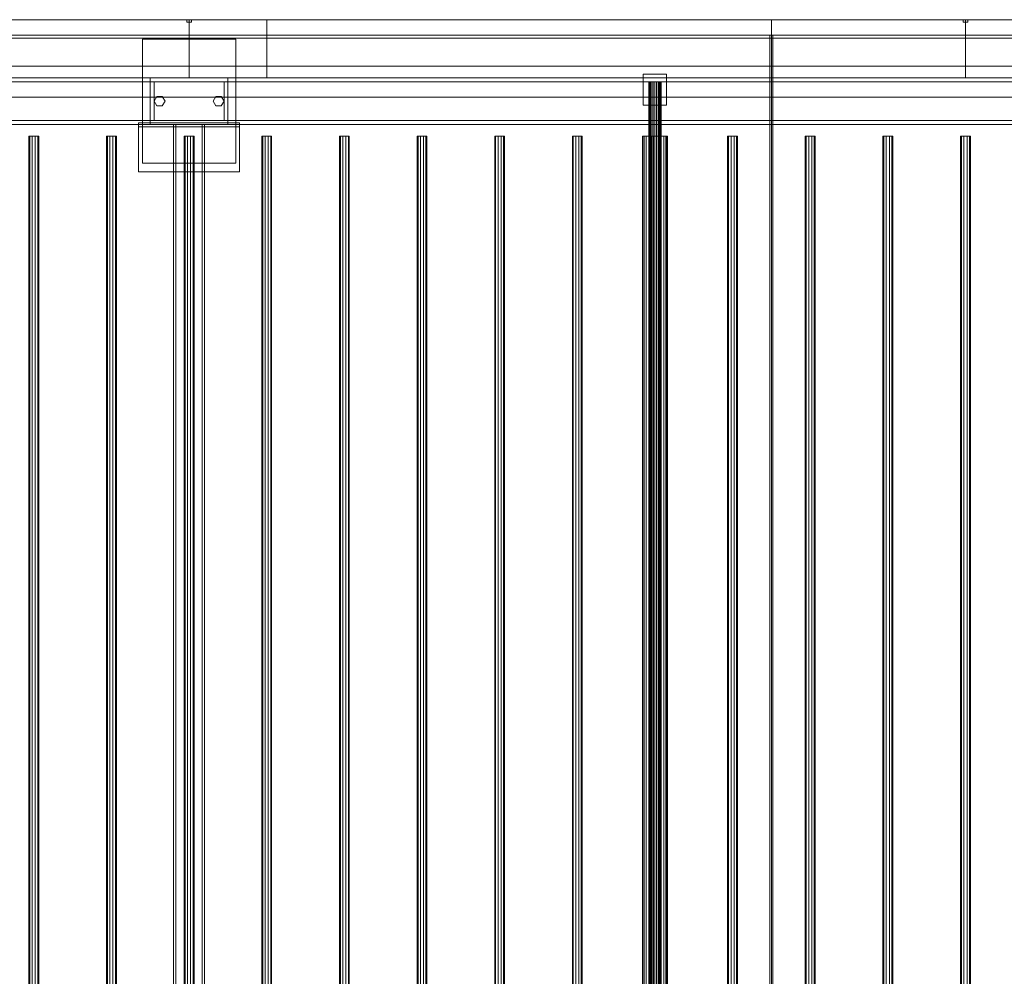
# Model space of a CAD drawing. Header units: millimetres. Extents: x -4738 to 65662, y -68080 to 6847.
# Tile 1028 of 1056: x 55243 to 56511, y -17832 to -16600. Entities that reach past the tile are written whole.
import ezdxf

# ---------------------------------------------------------------- set-up
doc = ezdxf.new("R2010")
doc.units = ezdxf.units.MM
doc.layers.add('superior_secador', color=7, linetype='Continuous', lineweight=0)

msp = doc.modelspace()

# ---------------------------------------------------------------- linework, layer by layer
at = {"layer": 'superior_secador'}
for p, q in [((40461.134, -16600), (60461.134, -16600)), ((54961.134, -16600), (55461.134, -16600)), ((55211.134, -16600), (56211.134, -16600)), ((55458.134, -16603), (55458.134, -16600)), ((55458.134, -16600), (55464.134, -16600)), ((55461.134, -16600), (55461.134, -16675)), ((55461.134, -16600), (55561.134, -16600)), ((55464.134, -16600), (55464.134, -16603)), ((55561.134, -16600), (55561.134, -16675)), ((55561.134, -16600), (56461.134, -16600)), ((56211.134, -16600), (56211.134, -19400)), ((56211.134, -16600), (57211.134, -16600)), ((56458.134, -16603), (56458.134, -16600)), ((56458.134, -16600), (56464.134, -16600)), ((56461.134, -16600), (56461.134, -16675)), ((56461.134, -16600), (57461.134, -16600)), ((56464.134, -16600), (56464.134, -16603)), ((55464.134, -16603), (55458.134, -16603)), ((56464.134, -16603), (56458.134, -16603)), ((60461.134, -16620), (40461.134, -16620)), ((60461.134, -16624), (40461.134, -16624)), ((55401.134, -16785), (55401.134, -16625)), ((55401.134, -16625), (55521.134, -16625)), ((55521.134, -16625), (55521.134, -16785)), ((56209.134, -19380), (56209.134, -16620)), ((56209.134, -16620), (56213.134, -16620)), ((56213.134, -16620), (56213.134, -19380)), ((40811.134, -16660), (60111.134, -16660)), ((40461.134, -16675), (60461.134, -16675)), ((55461.134, -16675), (54961.134, -16675)), ((55411.134, -16680), (55411.134, -16675)), ((55411.134, -16675), (55511.134, -16675)), ((55561.134, -16675), (55461.134, -16675)), ((55511.134, -16675), (55511.134, -16680)), ((56461.134, -16675), (55561.134, -16675)), ((56046.134, -16710), (56046.134, -16670)), ((56046.134, -16670), (56076.134, -16670)), ((56076.134, -16670), (56076.134, -16710)), ((57461.134, -16675), (56461.134, -16675)), ((60461.134, -16680), (40461.134, -16680)), ((55511.134, -16680), (55411.134, -16680)), ((55411.134, -16730), (55411.134, -16680)), ((55411.134, -16680), (55416.134, -16680)), ((55416.134, -16680), (55416.134, -16730)), ((55506.134, -16730), (55506.134, -16680)), ((55506.134, -16680), (55511.134, -16680)), ((55511.134, -16680), (55511.134, -16730)), ((56053.406, -16680), (56053.134, -16680)), ((56053.134, -16680), (56053.134, -19320)), ((56054.206, -16680), (56053.406, -16680)), ((56053.406, -16680), (56053.406, -19320)), ((56055.477, -16680), (56054.206, -16680)), ((56054.206, -16680), (56054.206, -19320)), ((56057.134, -16680), (56055.477, -16680)), ((56055.477, -16680), (56055.477, -19320)), ((56059.063, -16680), (56057.134, -16680)), ((56057.134, -16680), (56057.134, -19320)), ((56061.134, -16680), (56059.063, -16680)), ((56059.063, -16680), (56059.063, -19320)), ((56063.204, -16680), (56061.134, -16680)), ((56061.134, -16680), (56061.134, -19320)), ((56065.134, -16680), (56063.204, -16680)), ((56063.204, -16680), (56063.204, -19320)), ((56066.791, -16680), (56065.134, -16680)), ((56065.134, -16680), (56065.134, -19320)), ((56068.062, -16680), (56066.791, -16680)), ((56066.791, -16680), (56066.791, -19320)), ((56068.861, -16680), (56068.062, -16680)), ((56068.062, -16680), (56068.062, -19320)), ((56068.861, -16680), (56069.134, -16680)), ((56068.861, -16680), (56068.861, -19320)), ((56069.134, -19320), (56069.134, -16680)), ((60111.134, -16700), (40811.134, -16700)), ((55416.134, -16705), (55419.634, -16698.938)), ((55419.634, -16698.938), (55426.634, -16698.938)), ((55426.634, -16698.938), (55430.134, -16705)), ((55492.134, -16705), (55495.634, -16698.938)), ((55495.634, -16698.938), (55502.634, -16698.938)), ((55502.634, -16698.938), (55506.134, -16705)), ((55419.634, -16711.062), (55416.134, -16705)), ((55426.634, -16711.062), (55419.634, -16711.062)), ((55430.134, -16705), (55426.634, -16711.062)), ((55495.634, -16711.062), (55492.134, -16705)), ((55502.634, -16711.062), (55495.634, -16711.062)), ((55506.134, -16705), (55502.634, -16711.062)), ((56076.134, -16710), (56046.134, -16710)), ((40461.134, -16730), (60461.134, -16730)), ((60461.134, -16735), (40461.134, -16735)), ((55396.134, -16738), (55396.134, -16733)), ((55396.134, -16733), (55526.134, -16733)), ((55396.134, -16796), (55396.134, -16733)), ((55526.134, -16738), (55396.134, -16738)), ((55411.134, -16735), (55411.134, -16730)), ((55411.134, -16730), (55511.134, -16730)), ((55416.134, -16730), (55411.134, -16730)), ((55511.134, -16735), (55411.134, -16735)), ((55441.134, -19265), (55441.134, -16735)), ((55441.134, -16735), (55481.134, -16735)), ((55441.134, -16735), (55444.134, -16735)), ((55444.134, -16735), (55444.134, -19265)), ((55478.134, -19265), (55478.134, -16735)), ((55478.134, -16735), (55481.134, -16735)), ((55481.134, -16735), (55481.134, -19265)), ((55511.134, -16730), (55506.134, -16730)), ((55511.134, -16730), (55511.134, -16735)), ((55526.134, -16733), (55526.134, -16738)), ((55526.134, -16733), (55526.134, -16796)), ((55255.997, -16750), (55254.784, -16750)), ((55254.784, -16750), (55254.784, -19250)), ((55259.172, -16750), (55255.997, -16750)), ((55255.997, -16750), (55255.997, -19250)), ((55263.096, -16750), (55259.172, -16750)), ((55259.172, -16750), (55259.172, -19250)), ((55266.271, -16750), (55263.096, -16750)), ((55263.096, -16750), (55263.096, -19250)), ((55266.271, -16750), (55267.484, -16750)), ((55266.271, -16750), (55266.271, -19250)), ((55267.484, -19250), (55267.484, -16750)), ((55355.997, -16750), (55354.784, -16750)), ((55354.784, -16750), (55354.784, -19250)), ((55359.172, -16750), (55355.997, -16750)), ((55355.997, -16750), (55355.997, -19250)), ((55363.096, -16750), (55359.172, -16750)), ((55359.172, -16750), (55359.172, -19250)), ((55366.271, -16750), (55363.096, -16750)), ((55363.096, -16750), (55363.096, -19250)), ((55366.271, -16750), (55367.484, -16750)), ((55366.271, -16750), (55366.271, -19250)), ((55367.484, -19250), (55367.484, -16750)), ((55455.997, -16750), (55454.784, -16750)), ((55454.784, -16750), (55454.784, -19250)), ((55459.172, -16750), (55455.997, -16750)), ((55455.997, -16750), (55455.997, -19250)), ((55463.096, -16750), (55459.172, -16750)), ((55459.172, -16750), (55459.172, -19250)), ((55466.271, -16750), (55463.096, -16750)), ((55463.096, -16750), (55463.096, -19250)), ((55466.271, -16750), (55467.484, -16750)), ((55466.271, -16750), (55466.271, -19250)), ((55467.484, -19250), (55467.484, -16750)), ((55555.997, -16750), (55554.784, -16750)), ((55554.784, -16750), (55554.784, -19250)), ((55559.172, -16750), (55555.997, -16750)), ((55555.997, -16750), (55555.997, -19250)), ((55563.096, -16750), (55559.172, -16750)), ((55559.172, -16750), (55559.172, -19250)), ((55566.271, -16750), (55563.096, -16750)), ((55563.096, -16750), (55563.096, -19250)), ((55566.271, -16750), (55567.484, -16750)), ((55566.271, -16750), (55566.271, -19250)), ((55567.484, -19250), (55567.484, -16750)), ((55655.997, -16750), (55654.784, -16750)), ((55654.784, -16750), (55654.784, -19250)), ((55659.172, -16750), (55655.997, -16750)), ((55655.997, -16750), (55655.997, -19250)), ((55663.096, -16750), (55659.172, -16750)), ((55659.172, -16750), (55659.172, -19250)), ((55666.271, -16750), (55663.096, -16750)), ((55663.096, -16750), (55663.096, -19250)), ((55666.271, -16750), (55667.484, -16750)), ((55666.271, -16750), (55666.271, -19250)), ((55667.484, -19250), (55667.484, -16750)), ((55755.997, -16750), (55754.784, -16750)), ((55754.784, -16750), (55754.784, -19250)), ((55759.172, -16750), (55755.997, -16750)), ((55755.997, -16750), (55755.997, -19250)), ((55763.096, -16750), (55759.172, -16750)), ((55759.172, -16750), (55759.172, -19250)), ((55766.271, -16750), (55763.096, -16750)), ((55763.096, -16750), (55763.096, -19250)), ((55766.271, -16750), (55767.484, -16750)), ((55766.271, -16750), (55766.271, -19250)), ((55767.484, -19250), (55767.484, -16750)), ((55855.997, -16750), (55854.784, -16750)), ((55854.784, -16750), (55854.784, -19250)), ((55859.172, -16750), (55855.997, -16750)), ((55855.997, -16750), (55855.997, -19250)), ((55863.096, -16750), (55859.172, -16750)), ((55859.172, -16750), (55859.172, -19250)), ((55866.271, -16750), (55863.096, -16750)), ((55863.096, -16750), (55863.096, -19250)), ((55866.271, -16750), (55867.484, -16750)), ((55866.271, -16750), (55866.271, -19250)), ((55867.484, -19250), (55867.484, -16750)), ((55955.997, -16750), (55954.784, -16750)), ((55954.784, -16750), (55954.784, -19250)), ((55959.172, -16750), (55955.997, -16750)), ((55955.997, -16750), (55955.997, -19250)), ((55963.096, -16750), (55959.172, -16750)), ((55959.172, -16750), (55959.172, -19250)), ((55966.271, -16750), (55963.096, -16750)), ((55963.096, -16750), (55963.096, -19250)), ((55966.271, -16750), (55967.484, -16750)), ((55966.271, -16750), (55966.271, -19250)), ((55967.484, -19250), (55967.484, -16750)), ((56045.679, -16750), (56045.134, -16750)), ((56045.134, -16750), (56045.134, -19250)), ((56047.277, -16750), (56045.679, -16750)), ((56045.679, -16750), (56045.679, -19250)), ((56049.82, -16750), (56047.277, -16750)), ((56047.277, -16750), (56047.277, -19250)), ((56053.134, -16750), (56049.82, -16750)), ((56049.82, -16750), (56049.82, -19250)), ((56056.993, -16750), (56053.134, -16750)), ((56053.134, -16750), (56053.134, -19250)), ((56055.997, -16750), (56054.784, -16750)), ((56054.784, -16750), (56054.784, -19250)), ((56059.172, -16750), (56055.997, -16750)), ((56055.997, -16750), (56055.997, -19250)), ((56061.134, -16750), (56056.993, -16750)), ((56056.993, -16750), (56056.993, -19250)), ((56063.096, -16750), (56059.172, -16750)), ((56059.172, -16750), (56059.172, -19250)), ((56065.275, -16750), (56061.134, -16750)), ((56061.134, -16750), (56061.134, -19250)), ((56066.271, -16750), (56063.096, -16750)), ((56063.096, -16750), (56063.096, -19250)), ((56069.134, -16750), (56065.275, -16750)), ((56065.275, -16750), (56065.275, -19250)), ((56066.271, -16750), (56067.484, -16750)), ((56066.271, -16750), (56066.271, -19250)), ((56067.484, -19250), (56067.484, -16750)), ((56072.448, -16750), (56069.134, -16750)), ((56069.134, -16750), (56069.134, -19250)), ((56074.99, -16750), (56072.448, -16750)), ((56072.448, -16750), (56072.448, -19250)), ((56076.589, -16750), (56074.99, -16750)), ((56074.99, -16750), (56074.99, -19250)), ((56076.589, -16750), (56077.134, -16750)), ((56076.589, -16750), (56076.589, -19250)), ((56077.134, -19250), (56077.134, -16750)), ((56155.997, -16750), (56154.784, -16750)), ((56154.784, -16750), (56154.784, -19250)), ((56159.172, -16750), (56155.997, -16750)), ((56155.997, -16750), (56155.997, -19250)), ((56163.096, -16750), (56159.172, -16750)), ((56159.172, -16750), (56159.172, -19250)), ((56166.271, -16750), (56163.096, -16750)), ((56163.096, -16750), (56163.096, -19250)), ((56166.271, -16750), (56167.484, -16750)), ((56166.271, -16750), (56166.271, -19250)), ((56167.484, -19250), (56167.484, -16750)), ((56255.997, -16750), (56254.784, -16750)), ((56254.784, -16750), (56254.784, -19250)), ((56259.172, -16750), (56255.997, -16750)), ((56255.997, -16750), (56255.997, -19250)), ((56263.096, -16750), (56259.172, -16750)), ((56259.172, -16750), (56259.172, -19250)), ((56266.271, -16750), (56263.096, -16750)), ((56263.096, -16750), (56263.096, -19250)), ((56266.271, -16750), (56267.484, -16750)), ((56266.271, -16750), (56266.271, -19250)), ((56267.484, -19250), (56267.484, -16750)), ((56355.997, -16750), (56354.784, -16750)), ((56354.784, -16750), (56354.784, -19250)), ((56359.172, -16750), (56355.997, -16750)), ((56355.997, -16750), (56355.997, -19250)), ((56363.096, -16750), (56359.172, -16750)), ((56359.172, -16750), (56359.172, -19250)), ((56366.271, -16750), (56363.096, -16750)), ((56363.096, -16750), (56363.096, -19250)), ((56366.271, -16750), (56367.484, -16750)), ((56366.271, -16750), (56366.271, -19250)), ((56367.484, -19250), (56367.484, -16750)), ((56455.997, -16750), (56454.784, -16750)), ((56454.784, -16750), (56454.784, -19250)), ((56459.172, -16750), (56455.997, -16750)), ((56455.997, -16750), (56455.997, -19250)), ((56463.096, -16750), (56459.172, -16750)), ((56459.172, -16750), (56459.172, -19250)), ((56466.271, -16750), (56463.096, -16750)), ((56463.096, -16750), (56463.096, -19250)), ((56466.271, -16750), (56467.484, -16750)), ((56466.271, -16750), (56466.271, -19250)), ((56467.484, -19250), (56467.484, -16750)), ((55521.134, -16785), (55401.134, -16785)), ((55526.134, -16796), (55396.134, -16796))]:
    msp.add_line(p, q, dxfattribs=at)

doc.saveas('drawing.dxf')
